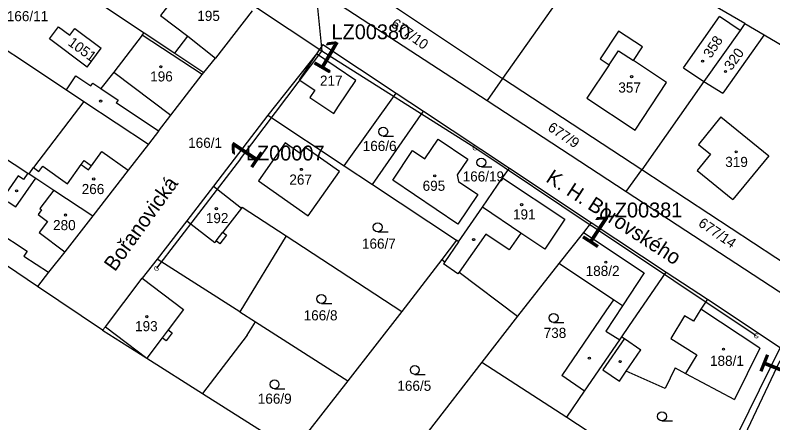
# Model space of a CAD drawing. Extents: x -738131 to -734179, y -1033447 to -1030078.
# Drawn here: x -736330.8 to -736203.5, y -1032598.8 to -1032530.3 of the extents above; entities that cross this region are included whole.
import ezdxf

# ---------------------------------------------------------------- set-up
doc = ezdxf.new("R2010")
doc.units = 0
for name, color, linetype in [('ftf_2010', 7, 'Continuous'), ('ftf_2050', 7, 'Continuous'), ('ftf_3010', 7, 'Continuous'), ('ftf_3010_ftf_3010_gtda_3015_gtda_3015_1', 7, 'Continuous'), ('ftf_3240', 7, 'Continuous'), ('ftf_nu', 7, 'Continuous'), ('Vrstva 1', 7, 'Continuous'), ('Vrstva 2', 7, 'Continuous'), ('Vrstva 3', 7, 'Continuous'), ('Vrstva 4', 7, 'Continuous'), ('Vrstva 5', 7, 'Continuous')]:
    doc.layers.add(name, color=color, linetype=linetype)

msp = doc.modelspace()

# ---------------------------------------------------------------- linework, layer by layer
at = {"layer": 'ftf_2010'}
msp.add_lwpolyline([(-736221.64, -1032629.17), (-736202.33, -1032588.35)], dxfattribs=at)
at = {"layer": 'ftf_2050'}
for points in [[(-736253.37, -1032482.1), (-736281.01, -1032518.92), (-736279.26, -1032536.37)], [(-736292.92, -1032554.46), (-736279.26, -1032536.37), (-736306.39, -1032518.3)], [(-736233.99, -1032565.72), (-736234.05, -1032565.68), (-736253.6, -1032552.62), (-736279.26, -1032536.37)], [(-736292.92, -1032554.46), (-736307.07, -1032572.84)], [(-736206.36, -1032584.2), (-736233.99, -1032565.72)]]:
    msp.add_lwpolyline(points, dxfattribs=at)
at = {"layer": 'Vrstva 1'}
for points in [[(-736232.42, -1032517.5), (-736248.95, -1032540.96)], [(-736330.66, -1032518.85), (-736309.1, -1032533.25)], [(-736272.46, -1032525.17), (-736248.95, -1032540.96)], [(-736208.26, -1032531.72), (-736219.28, -1032525.24)], [(-736303.04, -1032525.96), (-736306.39, -1032530.34)], [(-736278.43, -1032527.02), (-736251.54, -1032544.63)], [(-736290.96, -1032529.58), (-736297.12, -1032537.5)], [(-736340.08, -1032530.98), (-736322.16, -1032542.85)], [(-736306.39, -1032530.34), (-736301.81, -1032533.85)], [(-736218.55, -1032539.16), (-736212.5, -1032530.53)], [(-736209.06, -1032532.86), (-736212.5, -1032530.53)], [(-736325.01, -1032534.26), (-736323.49, -1032532.24)], [(-736323.49, -1032532.24), (-736321.61, -1032533.65)], [(-736208.26, -1032531.72), (-736209.06, -1032532.86)], [(-736208.26, -1032531.72), (-736205.03, -1032533.62)], [(-736321.61, -1032533.65), (-736320.76, -1032532.52)], [(-736320.76, -1032532.52), (-736316.37, -1032535.83)], [(-736309.44, -1032533.68), (-736309.1, -1032533.25)], [(-736309.1, -1032533.25), (-736303.95, -1032536.68)], [(-736229.44, -1032532.97), (-736232.52, -1032537.62)], [(-736225.43, -1032535.63), (-736229.44, -1032532.97)], [(-736209.06, -1032532.86), (-736215.13, -1032541.46)], [(-736318.72, -1032539.01), (-736325.01, -1032534.26)], [(-736309.44, -1032533.68), (-736314.24, -1032539.88)], [(-736303.95, -1032536.68), (-736301.81, -1032533.85)], [(-736205.03, -1032533.62), (-736211.94, -1032543.4)], [(-736205.03, -1032533.62), (-736182.2, -1032547.07)], [(-736318.72, -1032539.01), (-736316.37, -1032535.83)], [(-736279.1, -1032535.24), (-736280.2, -1032536.8)], [(-736279.1, -1032535.24), (-736266.81, -1032543.39)], [(-736226.96, -1032537.93), (-736225.43, -1032535.63)], [(-736303.95, -1032536.68), (-736299.1, -1032539.92)], [(-736280.2, -1032536.8), (-736288.37, -1032547.11)], [(-736299.1, -1032539.92), (-736297.12, -1032537.5)], [(-736231.01, -1032538.62), (-736234.76, -1032544.27)], [(-736232.52, -1032537.62), (-736231.01, -1032538.62)], [(-736221.38, -1032541.63), (-736226.96, -1032537.93)], [(-736314.24, -1032539.88), (-736316.38, -1032542.64)], [(-736299.36, -1032540.25), (-736299.1, -1032539.92)], [(-736218.55, -1032539.16), (-736215.13, -1032541.46)], [(-736322.16, -1032542.85), (-736320.59, -1032540.51)], [(-736320.59, -1032540.51), (-736318.08, -1032542.2)], [(-736304.63, -1032547.08), (-736299.36, -1032540.25)], [(-736248.95, -1032540.96), (-736251.54, -1032544.63)], [(-736225.57, -1032556.27), (-736248.95, -1032540.96)], [(-736318.08, -1032542.2), (-736317.76, -1032541.72)], [(-736317.76, -1032541.72), (-736316.38, -1032542.64)], [(-736226.67, -1032549.61), (-736221.38, -1032541.63)], [(-736215.13, -1032541.46), (-736225.57, -1032556.27)], [(-736215.13, -1032541.46), (-736211.94, -1032543.4)], [(-736349.51, -1032543.13), (-736328.63, -1032556.84)], [(-736322.16, -1032542.85), (-736319.25, -1032544.78)], [(-736275.55, -1032555.62), (-736266.81, -1032543.39)], [(-736266.81, -1032543.39), (-736262.22, -1032546.43)], [(-736319.25, -1032544.78), (-736327.72, -1032555.91)], [(-736319.25, -1032544.78), (-736308.4, -1032551.97)], [(-736251.54, -1032544.63), (-736228.16, -1032559.94)], [(-736234.76, -1032544.27), (-736226.67, -1032549.61)], [(-736306.73, -1032549.81), (-736304.63, -1032547.08)], [(-736288.37, -1032547.11), (-736297.5, -1032559.03)], [(-736288.37, -1032547.11), (-736275.55, -1032555.62)], [(-736270.79, -1032558.78), (-736262.22, -1032546.43)], [(-736262.22, -1032546.43), (-736247.79, -1032556)], [(-736212.26, -1032547.37), (-736216.05, -1032552.01)], [(-736212.26, -1032547.37), (-736204.24, -1032553.92)], [(-736306.73, -1032549.81), (-736308.4, -1032551.97)], [(-736261.97, -1032554.47), (-736259.73, -1032551.14)], [(-736259.73, -1032551.14), (-736254.75, -1032554.5)], [(-736308.4, -1032551.97), (-736311.81, -1032556.37)], [(-736285.46, -1032551.76), (-736289.94, -1032558.15)], [(-736282.93, -1032553.53), (-736285.46, -1032551.76)], [(-736282.16, -1032552.5), (-736282.93, -1032553.53)], [(-736276.33, -1032556.6), (-736282.16, -1032552.5)], [(-736216.05, -1032552.01), (-736214.03, -1032553.66)], [(-736267.39, -1032558.04), (-736264.04, -1032553.07)], [(-736264.04, -1032553.07), (-736261.97, -1032554.47)], [(-736214.03, -1032553.66), (-736216.26, -1032556.39)], [(-736204.24, -1032553.92), (-736210.26, -1032561.29)], [(-736254.75, -1032554.5), (-736256.54, -1032557.15)], [(-736328.46, -1032556.95), (-736327.72, -1032555.91)], [(-736311.81, -1032556.37), (-736317.73, -1032564)], [(-736275.55, -1032555.62), (-736270.79, -1032558.78)], [(-736248.92, -1032557.64), (-736247.79, -1032556)], [(-736247.79, -1032556), (-736234.04, -1032565.12)], [(-736228.16, -1032559.94), (-736225.57, -1032556.27)], [(-736199.28, -1032573.57), (-736225.57, -1032556.27)], [(-736216.26, -1032556.39), (-736210.26, -1032561.29)], [(-736330.29, -1032557.31), (-736334.28, -1032562.98)], [(-736329.4, -1032557.94), (-736330.29, -1032557.31)], [(-736328.63, -1032556.84), (-736329.4, -1032557.94)], [(-736328.63, -1032556.84), (-736328.46, -1032556.95)], [(-736328.46, -1032556.95), (-736327.29, -1032557.72)], [(-736327.29, -1032557.72), (-736324.29, -1032559.69)], [(-736281.58, -1032564.01), (-736276.33, -1032556.6)], [(-736256.54, -1032557.15), (-736256.36, -1032558.24)], [(-736252.32, -1032562.59), (-736248.92, -1032557.64)], [(-736297.5, -1032559.03), (-736301.98, -1032564.84)], [(-736297.5, -1032559.03), (-736292.76, -1032562.73)], [(-736289.94, -1032558.15), (-736281.58, -1032564.01)], [(-736270.79, -1032558.78), (-736256.69, -1032568.14)], [(-736256.44, -1032565.42), (-736267.39, -1032558.04)], [(-736256.36, -1032558.24), (-736253.09, -1032560.44)], [(-736324.29, -1032559.69), (-736317.73, -1032564)], [(-736228.16, -1032559.94), (-736199.76, -1032578.54)], [(-736253.09, -1032560.44), (-736256.44, -1032565.42)], [(-736292.76, -1032562.73), (-736292.64, -1032562.57)], [(-736292.64, -1032562.57), (-736285.25, -1032567.41)], [(-736256.31, -1032568.4), (-736252.32, -1032562.59)], [(-736317.73, -1032564), (-736322.46, -1032570.06)], [(-736301.98, -1032564.84), (-736306.94, -1032571.3)], [(-736234.04, -1032565.12), (-736235.37, -1032566.81)], [(-736234.04, -1032565.12), (-736221.44, -1032573.47)], [(-736285.25, -1032567.41), (-736293.08, -1032580.14)], [(-736285.25, -1032567.41), (-736265.85, -1032580.11)], [(-736235.37, -1032566.81), (-736239.48, -1032572.03)], [(-736327.02, -1032575.91), (-736337.34, -1032568.95)], [(-736256.69, -1032568.14), (-736259.14, -1032571.35)], [(-736256.31, -1032568.4), (-736256.69, -1032568.14)], [(-736322.46, -1032570.06), (-736325.16, -1032573.52)], [(-736306.94, -1032571.3), (-736309.47, -1032574.52)], [(-736293.08, -1032580.14), (-736306.94, -1032571.3)], [(-736259.14, -1032571.35), (-736265.85, -1032580.11)], [(-736259.14, -1032571.35), (-736258.61, -1032571.74)], [(-736258.61, -1032571.74), (-736258.85, -1032572.1)], [(-736256.44, -1032573.78), (-736258.85, -1032572.1)], [(-736239.48, -1032572.03), (-736246.44, -1032580.87)], [(-736230.31, -1032578.15), (-736239.48, -1032572.03)], [(-736325.16, -1032573.52), (-736327.02, -1032575.91)], [(-736256.25, -1032573.51), (-736256.44, -1032573.78)], [(-736256.25, -1032573.51), (-736246.44, -1032580.87)], [(-736227.72, -1032582.63), (-736221.44, -1032573.47)], [(-736221.44, -1032573.47), (-736214.51, -1032578.06)], [(-736315.62, -1032582.66), (-736309.47, -1032574.52)], [(-736316.11, -1032583.25), (-736327.02, -1032575.91)], [(-736214.51, -1032578.06), (-736215.63, -1032579.71)], [(-736214.51, -1032578.06), (-736202.32, -1032586.14)], [(-736230.31, -1032578.15), (-736231.57, -1032579.99)], [(-736293.08, -1032580.14), (-736290.43, -1032581.83)], [(-736265.85, -1032580.11), (-736274.91, -1032591.74)], [(-736231.57, -1032579.99), (-736239.01, -1032590.86)], [(-736205.75, -1032586.25), (-736215.63, -1032579.71)], [(-736291.85, -1032584.07), (-736290.43, -1032581.83)], [(-736290.43, -1032581.83), (-736274.91, -1032591.74)], [(-736246.44, -1032580.87), (-736252.41, -1032588.6)], [(-736315.62, -1032582.66), (-736316.11, -1032583.25)], [(-736228.9, -1032584.36), (-736227.72, -1032582.63)], [(-736316.11, -1032583.25), (-736308.68, -1032587.95)], [(-736291.85, -1032584.07), (-736299.34, -1032593.87)], [(-736229.27, -1032584.89), (-736228.9, -1032584.36)], [(-736228.9, -1032584.36), (-736228.48, -1032584.64)], [(-736235.16, -1032593.5), (-736229.27, -1032584.89)], [(-736228.48, -1032584.64), (-736232.08, -1032589.9)], [(-736202.32, -1032586.14), (-736214.65, -1032611.21)], [(-736205.75, -1032586.25), (-736209.98, -1032594.9)], [(-736308.68, -1032587.95), (-736299.34, -1032593.87)], [(-736252.41, -1032588.6), (-736261.44, -1032600.29)], [(-736252.41, -1032588.6), (-736238.17, -1032597.89)], [(-736232.08, -1032589.9), (-736229.31, -1032591.8)], [(-736229.31, -1032591.8), (-736228.18, -1032590.14)], [(-736221.65, -1032593.05), (-736228.18, -1032590.14)], [(-736219.95, -1032589.6), (-736221.65, -1032593.05)], [(-736219.95, -1032589.6), (-736218.22, -1032590.52)], [(-736218.22, -1032590.52), (-736209.98, -1032594.9)], [(-736274.91, -1032591.74), (-736284.1, -1032603.52)], [(-736235.16, -1032593.5), (-736239.01, -1032590.86)], [(-736299.34, -1032593.87), (-736284.1, -1032603.52)], [(-736238.17, -1032597.89), (-736235.16, -1032593.5)], [(-736238.17, -1032597.89), (-736230.96, -1032602.59)]]:
    msp.add_lwpolyline(points, dxfattribs=at)
at = {"layer": 'Vrstva 3'}
for p, q in [((-736268.98, -1032550.63), (-736267.23, -1032550.63)), ((-736252.49, -1032555.81), (-736250.74, -1032555.81)), ((-736269.9, -1032566.7), (-736268.15, -1032566.7)), ((-736279.36, -1032578.74), (-736277.61, -1032578.74)), ((-736240.37, -1032581.93), (-736238.62, -1032581.93)), ((-736263.67, -1032590.67), (-736261.92, -1032590.67)), ((-736287.23, -1032593.11), (-736285.48, -1032593.11)), ((-736222.17, -1032598.48), (-736220.42, -1032598.48))]:
    msp.add_line(p, q, dxfattribs=at)
for centre in [(-736268.98, -1032549.88), (-736252.49, -1032555.06), (-736269.9, -1032565.95), (-736279.36, -1032577.99), (-736240.37, -1032581.18), (-736263.67, -1032589.92), (-736287.23, -1032592.36), (-736222.17, -1032597.73)]:
    msp.add_circle(centre, 0.75, dxfattribs=at)
at = {"layer": 'Vrstva 4'}
for points in [[(-736299.36, -1032540.25), (-736309.44, -1032533.68)], [(-736301.81, -1032533.85), (-736297.12, -1032537.5)], [(-736280.2, -1032536.8), (-736283.11, -1032541.15)], [(-736273.56, -1032541.25), (-736280.2, -1032536.8)], [(-736231.01, -1032538.62), (-736229.45, -1032536.28)], [(-736229.45, -1032536.28), (-736226.96, -1032537.93)], [(-736314.24, -1032539.88), (-736304.63, -1032547.08)], [(-736283.11, -1032541.15), (-736280.46, -1032542.92)], [(-736276.47, -1032545.59), (-736273.56, -1032541.25)], [(-736316.38, -1032542.64), (-736313.51, -1032544.57)], [(-736280.46, -1032542.92), (-736281.28, -1032544.14)], [(-736313.51, -1032544.57), (-736313.83, -1032545.05)], [(-736281.28, -1032544.14), (-736277.29, -1032546.82)], [(-736306.73, -1032549.81), (-736313.83, -1032545.05)], [(-736277.29, -1032546.82), (-736276.47, -1032545.59)], [(-736317.97, -1032555.6), (-736316.25, -1032553.2)], [(-736316.25, -1032553.2), (-736311.81, -1032556.37)], [(-736319.69, -1032555.38), (-736319.22, -1032554.72)], [(-736319.22, -1032554.72), (-736317.97, -1032555.6)], [(-736327.72, -1032555.91), (-736326.81, -1032556.56)], [(-736326.81, -1032556.56), (-736326.15, -1032555.65)], [(-736326.15, -1032555.65), (-736322, -1032558.62)], [(-736322, -1032558.62), (-736319.69, -1032555.38)], [(-736319.69, -1032555.38), (-736318.45, -1032556.27)], [(-736318.45, -1032556.27), (-736317.97, -1032555.6)], [(-736330.68, -1032562.54), (-736327.29, -1032557.72)], [(-736248.92, -1032557.64), (-736238.46, -1032564.59)], [(-736324.29, -1032559.69), (-736326.62, -1032562.82)], [(-736331.95, -1032561.65), (-736330.68, -1032562.54)], [(-736326.62, -1032562.82), (-736326.35, -1032563.02)], [(-736292.76, -1032562.73), (-736295.91, -1032566.77)], [(-736245.85, -1032566.92), (-736252.32, -1032562.59)], [(-736326.35, -1032563.02), (-736326.93, -1032563.8)], [(-736326.93, -1032563.8), (-736325.37, -1032564.97)], [(-736325.37, -1032564.97), (-736326.77, -1032566.85)], [(-736301.98, -1032564.84), (-736297.27, -1032568.51)], [(-736238.46, -1032564.59), (-736241.85, -1032569.61)], [(-736333.93, -1032566.6), (-736328.75, -1032569.97)], [(-736326.77, -1032566.85), (-736322.46, -1032570.06)], [(-736297.05, -1032568.23), (-736295.91, -1032566.77)], [(-736295.28, -1032567.27), (-736296.42, -1032568.73)], [(-736295.91, -1032566.77), (-736295.28, -1032567.27)], [(-736251.75, -1032567.09), (-736256.25, -1032573.51)], [(-736247.8, -1032569.76), (-736251.75, -1032567.09)], [(-736245.85, -1032566.92), (-736247.8, -1032569.76)], [(-736241.85, -1032569.61), (-736245.85, -1032566.92)], [(-736235.37, -1032566.81), (-736225.13, -1032573.61)], [(-736297.05, -1032568.23), (-736297.27, -1032568.51)], [(-736296.42, -1032568.73), (-736297.05, -1032568.23)], [(-736256.31, -1032568.4), (-736258.61, -1032571.74)], [(-736328.75, -1032569.97), (-736329.31, -1032570.82)], [(-736329.31, -1032570.82), (-736325.16, -1032573.52)], [(-736225.13, -1032573.61), (-736228.81, -1032579.16)], [(-736309.47, -1032574.52), (-736302.51, -1032579.79)], [(-736228.81, -1032579.16), (-736231.62, -1032583.39)], [(-736228.81, -1032579.16), (-736230.31, -1032578.15)], [(-736302.51, -1032579.79), (-736305.08, -1032583.19)], [(-736215.63, -1032579.71), (-736216.88, -1032581.75)], [(-736218.36, -1032580.83), (-736220.68, -1032584.62)], [(-736216.88, -1032581.75), (-736218.36, -1032580.83)], [(-736315.62, -1032582.66), (-736308.68, -1032587.95)], [(-736305.08, -1032583.19), (-736306.11, -1032584.55)], [(-736305.08, -1032583.19), (-736304.42, -1032583.69)], [(-736304.42, -1032583.69), (-736305.45, -1032585.05)], [(-736231.62, -1032583.39), (-736229.27, -1032584.89)], [(-736306.11, -1032584.55), (-736308.68, -1032587.95)], [(-736305.45, -1032585.05), (-736306.11, -1032584.55)], [(-736228.48, -1032584.64), (-736225.71, -1032586.54)], [(-736220.68, -1032584.62), (-736216.32, -1032587.41)], [(-736228.18, -1032590.14), (-736225.71, -1032586.54)], [(-736216.32, -1032587.41), (-736218.22, -1032590.52)]]:
    msp.add_lwpolyline(points, dxfattribs=at)
at = {"layer": 'Vrstva 5'}
for centre, radius in [((-736215.34, -1032538.03), 0.175), ((-736306.33, -1032538.96), 0.175), ((-736278.08, -1032539.84), 0.117), ((-736211.49, -1032539.76), 0.175), ((-736227.26, -1032540.63), 0.175), ((-736316.43, -1032544.73), 0.175), ((-736209.7, -1032553.26), 0.175), ((-736282.72, -1032556.22), 0.175), ((-736317.6, -1032557.83), 0.175), ((-736260.33, -1032557.29), 0.175), ((-736330.54, -1032559.82), 0.175), ((-736297, -1032562.82), 0.175), ((-736245.73, -1032562.15), 0.175), ((-736322.32, -1032563.89), 0.175), ((-736253.79, -1032568.02), 0.175), ((-736231.6, -1032571.8), 0.175), ((-736308.68, -1032580.98), 0.175), ((-736211.83, -1032586.43), 0.175), ((-736234.36, -1032587.94), 0.175), ((-736229.19, -1032588.53), 0.175)]:
    msp.add_circle(centre, radius, dxfattribs=at)

# ---------------------------------------------------------------- texts
at = {"layer": 'ftf_3010'}
for rotation, p in [(329.9199, (-736281.12, -1032538.29)), (56.3427, (-736291.12, -1032556.44)), (326.6248, (-736236.02, -1032567.49)), (248.1856, (-736204.5, -1032586.78))]:
    msp.add_text('1', height=5.2, rotation=rotation, dxfattribs=at).set_placement(p)
at = {"layer": 'ftf_3010_ftf_3010_gtda_3015_gtda_3015_1'}
for s, p in [('LZ00380', (-736277.66, -1032534.34)), ('LZ00007', (-736292.03, -1032554.72)), ('LZ00381', (-736231.95, -1032564.29))]:
    msp.add_text(s, height=2.5, dxfattribs=at).set_placement(p)
at = {"layer": 'ftf_3240'}
for p in [(-736254, -1032553.02), (-736307.47, -1032573.24), (-736206.76, -1032584.6)]:
    msp.add_text('G', height=0.8, dxfattribs=at).set_placement(p)
at = {"layer": 'ftf_nu'}
for s, rotation, p in [('K. H. Borovského', 326.859, (-736241.82, -1032558.17)), ('Bořanovická', 54.2808, (-736314.03, -1032573.52))]:
    msp.add_text(s, height=2.5, rotation=rotation, dxfattribs=at).set_placement(p)
at = {"layer": 'Vrstva 2'}
for s, p in [('166/11', (-736332.19, -1032531.31)), ('195', (-736300.2, -1032531.26)), ('196', (-736308.11, -1032541.44)), ('217', (-736279.6, -1032542.15)), ('357', (-736229.5, -1032543.3)), ('166/1', (-736301.73, -1032552.6)), ('166/6', (-736272.42, -1032553.13)), ('319', (-736211.54, -1032555.81)), ('166/19', (-736255.64, -1032558.25)), ('267', (-736284.74, -1032558.78)), ('266', (-736319.61, -1032560.37)), ('695', (-736262.36, -1032559.82)), ('192', (-736298.77, -1032565.25)), ('191', (-736247.18, -1032564.63)), ('280', (-736324.42, -1032566.43)), ('166/7', (-736272.55, -1032569.55)), ('188/2', (-736234.98, -1032574.13)), ('166/8', (-736282.34, -1032581.6)), ('193', (-736310.65, -1032583.42)), ('738', (-736242.03, -1032584.55)), ('188/1', (-736214.1, -1032589.24)), ('166/5', (-736266.6, -1032593.44)), ('166/9', (-736290.04, -1032595.61))]:
    msp.add_text(s, height=1.7, dxfattribs=at).set_placement(p)
for s, rotation, p in [('677/10', 323.9868, (-736267.82, -1032532.08)), ('1051', 323.9652, (-736322.05, -1032535.23)), ('358', 56.563, (-736213.95, -1032537.65)), ('320', 54.2576, (-736210.5, -1032539.7)), ('677/9', 326.0252, (-736241.49, -1032549.55)), ('677/14', 325.5588, (-736216.2, -1032565.62))]:
    msp.add_text(s, height=1.7, rotation=rotation, dxfattribs=at).set_placement(p)

doc.saveas('drawing.dxf')
